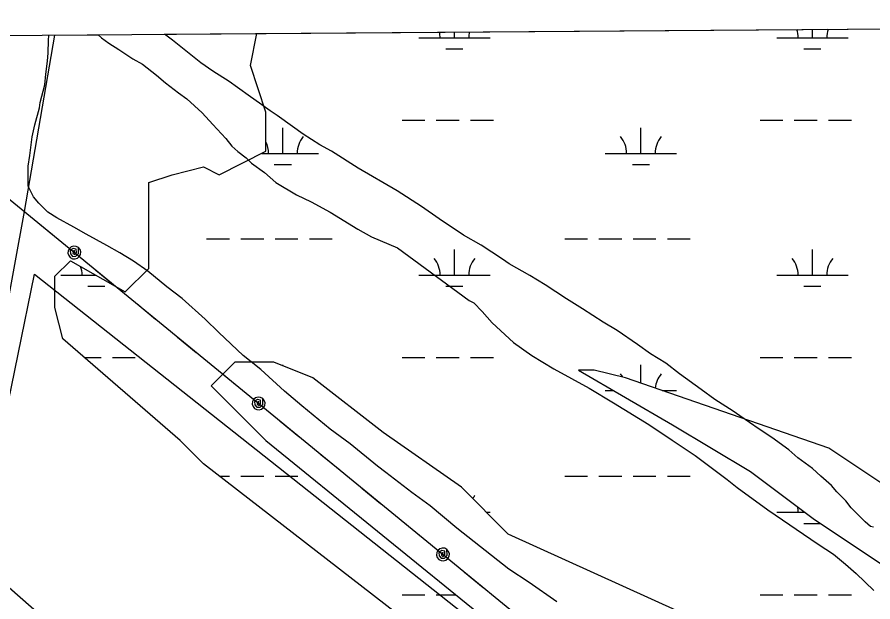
# Model space of a CAD drawing. Extents: x 3535183 to 3573198, y 534952 to 560562.
# Drawn here: x 3567506 to 3568705, y 557954 to 558775 of the extents above; entities that cross this region are included whole.
import ezdxf

# ---------------------------------------------------------------- set-up
doc = ezdxf.new("R2010")
doc.units = 0
for name, color, linetype in [('V-GRID-FRAM', 7, 'Continuous'), ('V-SITE-VEGE', 7, 'Continuous'), ('V-TOPO-SHOR', 7, 'Continuous'), ('V-UTIL-LINE', 7, 'Continuous'), ('V-WETL-SWMP', 7, 'Continuous')]:
    doc.layers.add(name, color=color, linetype=linetype)

msp = doc.modelspace()

# ---------------------------------------------------------------- linework, layer by layer
at = {"layer": 'V-GRID-FRAM'}
msp.add_lwpolyline([(3539245.8, 558535.3), (3570887.5, 558774.6), (3571033, 540592.1), (3539375.4, 540352.7), (3539245.8, 558535.3)], dxfattribs=at)
at = {"layer": 'V-SITE-VEGE'}
for p, q in [((3567712.1, 558750.6), (3569191.6, 558761.8)), ((3567549.4, 558741.9), (3567550.2, 558749.4)), ((3567550.2, 558749.4), (3567619.1, 558749.9)), ((3567619.1, 558749.9), (3567623.7, 558745.7)), ((3567723.5, 558742.1), (3567712.1, 558750.6)), ((3567549.3, 558724.7), (3567549.4, 558741.9)), ((3567623.7, 558745.7), (3567634.4, 558738)), ((3567634.4, 558738), (3567648.3, 558729.3)), ((3567737.4, 558731.2), (3567723.5, 558742.1)), ((3567548.1, 558712.9), (3567549.3, 558724.7)), ((3567648.3, 558729.3), (3567667.6, 558716.3)), ((3567763.1, 558710.6), (3567737.4, 558731.2)), ((3567545.8, 558694.6), (3567548.1, 558712.9)), ((3567667.6, 558716.3), (3567681.5, 558708.6)), ((3567681.5, 558708.6), (3567700.8, 558693.4)), ((3567780.2, 558698.6), (3567763.1, 558710.6)), ((3567544.7, 558679.5), (3567545.8, 558694.6)), ((3567700.8, 558693.4), (3567713.6, 558682.6)), ((3567802.7, 558684.5), (3567780.2, 558698.6)), ((3567538, 558654.9), (3567544.7, 558679.5)), ((3567713.6, 558682.6), (3567731.8, 558668.5)), ((3567814.5, 558675.8), (3567802.7, 558684.5)), ((3567731.8, 558668.5), (3567743.5, 558659.8)), ((3567832.7, 558662.7), (3567814.5, 558675.8)), ((3567536.9, 558647.3), (3567538, 558654.9)), ((3567743.5, 558659.8), (3567764.9, 558640.2)), ((3567845.5, 558654), (3567832.7, 558662.7)), ((3567860.5, 558643.1), (3567845.5, 558654)), ((3567530.3, 558623.7), (3567536.9, 558647.3)), ((3567870.1, 558636.6), (3567860.5, 558643.1)), ((3567764.9, 558640.2), (3567779.8, 558624)), ((3567891.5, 558621.4), (3567870.1, 558636.6)), ((3567526.9, 558606.5), (3567530.3, 558623.7)), ((3567779.8, 558624), (3567798, 558604.5)), ((3567906.5, 558610.5), (3567891.5, 558621.4)), ((3567523.5, 558580.7), (3567526.9, 558606.5)), ((3567798, 558604.5), (3567806.5, 558593.7)), ((3567930, 558595.3), (3567906.5, 558610.5)), ((3567806.5, 558593.7), (3567815.1, 558586.1)), ((3567946.1, 558586.6), (3567930, 558595.3)), ((3567521.2, 558565.7), (3567523.5, 558580.7)), ((3567815.1, 558586.1), (3567826.8, 558577.4)), ((3567983.6, 558562.6), (3567946.1, 558586.6)), ((3567826.8, 558577.4), (3567834.3, 558569.8)), ((3567834.3, 558569.8), (3567852.5, 558556.7)), ((3567521, 558537.7), (3567521.2, 558565.7)), ((3567852.5, 558556.7), (3567868.5, 558542.6)), ((3568038.2, 558531), (3567983.6, 558562.6)), ((3567528.4, 558522.6), (3567521, 558537.7)), ((3567868.5, 558542.6), (3567897.4, 558525.2)), ((3567535.9, 558513.9), (3567528.4, 558522.6)), ((3567897.4, 558525.2), (3567917.8, 558515.4)), ((3568072.5, 558509.2), (3568038.2, 558531)), ((3567548.7, 558500.9), (3567535.9, 558513.9)), ((3567917.8, 558515.4), (3567944.6, 558501.2)), ((3568097.1, 558491.8), (3568072.5, 558509.2)), ((3567561.5, 558493.3), (3567548.7, 558500.9)), ((3567944.6, 558501.2), (3567983.1, 558477.2)), ((3567585.1, 558480.2), (3567561.5, 558493.3)), ((3568131.3, 558469), (3568097.1, 558491.8)), ((3567602.3, 558470.4), (3567585.1, 558480.2)), ((3567983.1, 558477.2), (3568002.4, 558466.3)), ((3567631.2, 558454.1), (3567602.3, 558470.4)), ((3568002.4, 558466.3), (3568038.9, 558451)), ((3568156, 558454.8), (3568131.3, 558469)), ((3567649.4, 558444.2), (3567631.2, 558454.1)), ((3568038.9, 558451), (3568139.4, 558377.1)), ((3568186, 558435.2), (3568156, 558454.8)), ((3567668.7, 558432.3), (3567649.4, 558444.2)), ((3567689, 558418.1), (3567668.7, 558432.3)), ((3568195.6, 558428.7), (3568186, 558435.2)), ((3568224.5, 558412.3), (3568195.6, 558428.7)), ((3567715.7, 558396.4), (3567689, 558418.1)), ((3568245.9, 558399.3), (3568224.5, 558412.3)), ((3567737.1, 558380.1), (3567715.7, 558396.4)), ((3568275.9, 558379.7), (3568245.9, 558399.3)), ((3567769.2, 558350.8), (3567737.1, 558380.1)), ((3568139.4, 558377.1), (3568145.9, 558373.8)), ((3568298.4, 558365.5), (3568275.9, 558379.7)), ((3568145.9, 558373.8), (3568157.6, 558361.9)), ((3568327.3, 558347), (3568298.4, 558365.5)), ((3568157.6, 558361.9), (3568171.5, 558345.7)), ((3567788.4, 558332.4), (3567769.2, 558350.8)), ((3568171.5, 558345.7), (3568201.4, 558318.5)), ((3568346.6, 558335), (3568327.3, 558347)), ((3567822.6, 558299.9), (3567788.4, 558332.4)), ((3568375.5, 558315.5), (3568346.6, 558335)), ((3568201.4, 558318.5), (3568227.1, 558300.1)), ((3568393.7, 558302.4), (3568375.5, 558315.5)), ((3567847.2, 558280.3), (3567822.6, 558299.9)), ((3568227.1, 558300.1), (3568258.1, 558281.5)), ((3568415.1, 558289.4), (3568393.7, 558302.4)), ((3568258.1, 558281.5), (3568307.4, 558254.3)), ((3568434.3, 558274.1), (3568415.1, 558289.4)), ((3567880.3, 558249.9), (3567847.2, 558280.3)), ((3568464.3, 558252.4), (3568434.3, 558274.1)), ((3567904.9, 558229.3), (3567880.3, 558249.9)), ((3568307.4, 558254.3), (3568341.7, 558233.6)), ((3568483.5, 558238.3), (3568464.3, 558252.4)), ((3568341.7, 558233.6), (3568391, 558203.1)), ((3568509.2, 558221.9), (3568483.5, 558238.3)), ((3567944.5, 558196.7), (3567904.9, 558229.3)), ((3568518.9, 558215.4), (3568509.2, 558221.9)), ((3568545.6, 558196.9), (3568518.9, 558215.4)), ((3567972.3, 558176.1), (3567944.5, 558196.7)), ((3568391, 558203.1), (3568424.1, 558181.3)), ((3568563.8, 558185), (3568545.6, 558196.9)), ((3568587.4, 558167.6), (3568563.8, 558185)), ((3568010.8, 558144.6), (3567972.3, 558176.1)), ((3568424.1, 558181.3), (3568456.2, 558159.6)), ((3568600.2, 558156.7), (3568587.4, 558167.6)), ((3568456.2, 558159.6), (3568501.2, 558125.9)), ((3568620.5, 558141.5), (3568600.2, 558156.7)), ((3568022.5, 558135.9), (3568010.8, 558144.6)), ((3568632.3, 558130.7), (3568620.5, 558141.5)), ((3568058.9, 558107.7), (3568022.5, 558135.9)), ((3568501.2, 558125.9), (3568515.1, 558115)), ((3568647.2, 558117.6), (3568632.3, 558130.7)), ((3568515.1, 558115), (3568557.9, 558083.5)), ((3568654.7, 558109), (3568647.2, 558117.6)), ((3568084.6, 558089.2), (3568058.9, 558107.7)), ((3568667.5, 558096), (3568654.7, 558109)), ((3568122, 558057.7), (3568084.6, 558089.2)), ((3568675, 558086.2), (3568667.5, 558096)), ((3568557.9, 558083.5), (3568628.5, 558035.6)), ((3568694.2, 558066.7), (3568675, 558086.2)), ((3568701.7, 558060.2), (3568694.2, 558066.7)), ((3568194.7, 558000.2), (3568122, 558057.7)), ((3568706, 558059.1), (3568701.7, 558060.2)), ((3568628.5, 558035.6), (3568649.9, 558021.5)), ((3568649.9, 558021.5), (3568667, 558007.4)), ((3568667, 558007.4), (3568682, 557994.3)), ((3568223.6, 557981.6), (3568194.7, 558000.2)), ((3568682, 557994.3), (3568706.6, 557970.5)), ((3568262.1, 557954.5), (3568223.6, 557981.6))]:
    msp.add_line(p, q, dxfattribs=at)
msp.add_lwpolyline([(3568504.5, 557642.7), (3568630.1, 557530.7), (3568631.3, 557508.4), (3568627, 557491.8), (3568503.8, 557349.7), (3568404.3, 557224.1), (3568379.3, 557220.1), (3568357.2, 557234.2), (3568296.4, 557281.8), (3567947.3, 557575.9), (3567455, 558008.1), (3567461, 558077.6), (3567530.2, 558413.9)], close=True, dxfattribs=at)
at = {"layer": 'V-TOPO-SHOR'}
msp.add_lwpolyline([(3567421.3, 558012.3), (3567430.9, 558030.3), (3567458.4, 558189.3), (3567516, 558501.8), (3567558.5, 558749.5)], dxfattribs=at)
at = {"layer": 'V-UTIL-LINE'}
for points in [[(3567213.8, 558749.3), (3570902.8, 555726)], [(3567529.4, 558490.7), (3567555.7, 558469.1)], [(3567585.9, 558444.4), (3567586.1, 558447.3), (3567584.1, 558446.1), (3567583.9, 558443.3), (3567586.4, 558441.8), (3567588.7, 558444.3), (3567588.3, 558449), (3567584.2, 558450), (3567580.2, 558447.2), (3567580.4, 558442.7), (3567583.2, 558439.1), (3567588, 558439.2), (3567591.8, 558443.2), (3567591.6, 558451.4), (3567588.5, 558453), (3567585, 558453.4), (3567581.6, 558452.3), (3567578.9, 558450.1), (3567577.3, 558447), (3567576.9, 558443.5), (3567577.9, 558440.2), (3567580.2, 558437.4), (3567583.3, 558435.8), (3567586.8, 558435.4), (3567590.1, 558436.5), (3567592.8, 558438.7), (3567594.5, 558441.8), (3567594.8, 558445.3), (3567593.8, 558448.6), (3567591.6, 558451.4)], [(3567616, 558419.7), (3567642.3, 558398.1)], [(3567673.3, 558372.8), (3567699.6, 558351.2)], [(3567730.5, 558325.9), (3567756.8, 558304.3)], [(3567787.7, 558279), (3567814, 558257.4)], [(3567844.2, 558232.7), (3567844.4, 558235.6), (3567842.4, 558234.4), (3567842.3, 558231.6), (3567844.7, 558230), (3567847, 558232.6), (3567846.6, 558237.2), (3567842.5, 558238.3), (3567838.5, 558235.5), (3567838.8, 558230.9), (3567841.5, 558227.4), (3567846.4, 558227.4), (3567850.1, 558231.5), (3567849.9, 558239.6), (3567846.8, 558241.3), (3567843.3, 558241.6), (3567839.9, 558240.6), (3567837.2, 558238.4), (3567835.6, 558235.3), (3567835.2, 558231.8), (3567836.3, 558228.4), (3567838.5, 558225.7), (3567841.6, 558224.1), (3567845.1, 558223.7), (3567848.4, 558224.7), (3567851.2, 558227), (3567852.8, 558230.1), (3567853.1, 558233.6), (3567852.1, 558236.9), (3567849.9, 558239.6)], [(3567874.4, 558208), (3567900.7, 558186.4)], [(3567931.6, 558161.1), (3567957.9, 558139.5)], [(3567988.8, 558114.2), (3568015.1, 558092.6)], [(3568046.1, 558067.2), (3568072.4, 558045.7)], [(3568102.5, 558021), (3568102.8, 558023.8), (3568100.7, 558022.7), (3568100.6, 558019.9), (3568103, 558018.3), (3568105.3, 558020.8), (3568105, 558025.5), (3568100.8, 558026.6), (3568096.9, 558023.8), (3568097.1, 558019.2), (3568099.9, 558015.7), (3568104.7, 558015.7), (3568108.4, 558019.8), (3568108.2, 558027.9), (3568105.1, 558029.6), (3568101.6, 558029.9), (3568098.3, 558028.9), (3568095.6, 558026.7), (3568093.9, 558023.6), (3568093.6, 558020.1), (3568094.6, 558016.7), (3568096.8, 558014), (3568099.9, 558012.4), (3568103.4, 558012), (3568106.8, 558013), (3568109.5, 558015.3), (3568111.1, 558018.4), (3568111.5, 558021.9), (3568110.5, 558025.2), (3568108.2, 558027.9)], [(3568132.7, 557996.2), (3568159, 557974.7)]]:
    msp.add_lwpolyline(points, dxfattribs=at)
at = {"layer": 'V-WETL-SWMP'}
for p, q in [((3567841.5, 558751.6), (3569282.2, 558762.5)), ((3567832.6, 558706.9), (3567841.5, 558751.6)), ((3568118.6, 558745.4), (3568118.6, 558753.7)), ((3568620.5, 558745.4), (3568620.5, 558757.5)), ((3568068.6, 558745.4), (3568168.6, 558745.4)), ((3568570.5, 558745.4), (3568670.5, 558745.4)), ((3568106.6, 558730), (3568130.6, 558730)), ((3568608.5, 558730), (3568632.5, 558730)), ((3567854.5, 558641.2), (3567832.6, 558706.9)), ((3567854.5, 558586.4), (3567854.5, 558641.2)), ((3568045.2, 558630), (3568077.2, 558630)), ((3568093.2, 558630), (3568125.2, 558630)), ((3568141.2, 558630), (3568173.2, 558630)), ((3568547.1, 558630), (3568579.1, 558630)), ((3568595.1, 558630), (3568627.1, 558630)), ((3568643.1, 558630), (3568675.1, 558630)), ((3567878.1, 558583.5), (3567878.1, 558619.5)), ((3568380.1, 558583.5), (3568380.1, 558619.5)), ((3567788.8, 558553.5), (3567854.5, 558586.4)), ((3567848.8, 558583.5), (3567928.1, 558583.5)), ((3568330.1, 558583.5), (3568430.1, 558583.5)), ((3567723, 558553.5), (3567766.9, 558564.5)), ((3567766.9, 558564.5), (3567788.8, 558553.5)), ((3567866.1, 558568.1), (3567890.1, 558568.1)), ((3568368.1, 558568.1), (3568392.1, 558568.1)), ((3567690.2, 558542.6), (3567723, 558553.5)), ((3567690.2, 558465.9), (3567690.2, 558542.6)), ((3567690.2, 558422.1), (3567690.2, 558465.9)), ((3567771.3, 558463.5), (3567803.3, 558463.5)), ((3567819.3, 558463.5), (3567851.3, 558463.5)), ((3567867.3, 558463.5), (3567899.3, 558463.5)), ((3567915.3, 558463.5), (3567947.3, 558463.5)), ((3568273.2, 558463.5), (3568305.2, 558463.5)), ((3568321.2, 558463.5), (3568353.2, 558463.5)), ((3568369.2, 558463.5), (3568401.2, 558463.5)), ((3568417.2, 558463.5), (3568449.2, 558463.5)), ((3568118.6, 558412.7), (3568118.6, 558448.7)), ((3568620.5, 558412.7), (3568620.5, 558448.7)), ((3567558.7, 558411.1), (3567580.6, 558433)), ((3567580.6, 558433), (3567657.3, 558389.2)), ((3567566.7, 558412.7), (3567616.1, 558412.7)), ((3567657.3, 558389.2), (3567690.2, 558422.1)), ((3568068.6, 558412.7), (3568168.6, 558412.7)), ((3568570.5, 558412.7), (3568670.5, 558412.7)), ((3567558.7, 558367.3), (3567558.7, 558411.1)), ((3567604.7, 558397.3), (3567628.7, 558397.3)), ((3568106.6, 558397.3), (3568130.6, 558397.3)), ((3568608.5, 558397.3), (3568632.5, 558397.3)), ((3567569.6, 558323.5), (3567558.7, 558367.3)), ((3567734, 558181), (3567569.6, 558323.5)), ((3567599.8, 558297.3), (3567623.3, 558297.3)), ((3567639.3, 558297.3), (3567671.3, 558297.3)), ((3568045.2, 558297.3), (3568077.2, 558297.3)), ((3568093.2, 558297.3), (3568125.2, 558297.3)), ((3568141.2, 558297.3), (3568173.2, 558297.3)), ((3568547.1, 558297.3), (3568579.1, 558297.3)), ((3568595.1, 558297.3), (3568627.1, 558297.3)), ((3568643.1, 558297.3), (3568675.1, 558297.3)), ((3567810.7, 558290.6), (3567777.8, 558257.7)), ((3567865.5, 558290.6), (3567810.7, 558290.6)), ((3567920.2, 558268.7), (3567865.5, 558290.6)), ((3567878.1, 558285.5), (3567878.1, 558286.9)), ((3568380.1, 558261.2), (3568380.1, 558286.9)), ((3568018.8, 558192), (3567920.2, 558268.7)), ((3568314.7, 558279.6), (3568292.7, 558279.6)), ((3568292.7, 558279.6), (3568424.2, 558202.9)), ((3568358.5, 558268.7), (3568314.7, 558279.6)), ((3568643.3, 558170.1), (3568358.5, 558268.7)), ((3567777.8, 558257.7), (3567854.5, 558181)), ((3568330.1, 558250.9), (3568342.1, 558250.9)), ((3568409.9, 558250.9), (3568430.1, 558250.9)), ((3568368.1, 558235.4), (3568368.5, 558235.4)), ((3568424.2, 558202.9), (3568533.8, 558137.2)), ((3568128.4, 558115.3), (3568018.8, 558192)), ((3567766.9, 558148.2), (3567734, 558181)), ((3567854.5, 558181), (3568555.7, 557611.3)), ((3568741.9, 558104.3), (3568643.3, 558170.1)), ((3568544.7, 557545.6), (3567766.9, 558148.2)), ((3568533.8, 558137.2), (3568621.4, 558071.5)), ((3567789.3, 558130.8), (3567803.3, 558130.8)), ((3567819.3, 558130.8), (3567851.3, 558130.8)), ((3567867.3, 558130.8), (3567899.3, 558130.8)), ((3567915.3, 558130.8), (3567916.3, 558130.8)), ((3568273.2, 558130.8), (3568305.2, 558130.8)), ((3568321.2, 558130.8), (3568353.2, 558130.8)), ((3568369.2, 558130.8), (3568401.2, 558130.8)), ((3568417.2, 558130.8), (3568449.2, 558130.8)), ((3568194.1, 558049.6), (3568128.4, 558115.3)), ((3568163.6, 558080.1), (3568168.6, 558080.1)), ((3568570.5, 558080.1), (3568610, 558080.1)), ((3568608.5, 558064.6), (3568631.7, 558064.6)), ((3568621.4, 558071.5), (3568720, 558005.7)), ((3568435.2, 557940), (3568194.1, 558049.6)), ((3568045.2, 557964.6), (3568077.2, 557964.6)), ((3568093.2, 557964.6), (3568120.9, 557964.6)), ((3568547.1, 557964.6), (3568579.1, 557964.6)), ((3568595.1, 557964.6), (3568627.1, 557964.6)), ((3568643.1, 557964.6), (3568675.1, 557964.6))]:
    msp.add_line(p, q, dxfattribs=at)
for centre, start, end in [((3568063.4, 558745.9), 359.2282, 12.5471), ((3568173.9, 558745.9), 166.9265, 180.7718), ((3568565.3, 558745.9), 359.2282, 18.9484), ((3568675.8, 558745.9), 160.4796, 180.7718), ((3567933.4, 558584), 139.2282, 180.7718), ((3568324.8, 558584), 359.2282, 40.7718), ((3568435.3, 558584), 139.2282, 180.7718), ((3567822.9, 558584), 359.2282, 26.2872), ((3567561.5, 558413.2), 359.2282, 19.501), ((3568063.4, 558413.2), 359.2282, 40.7718), ((3568173.9, 558413.2), 139.2282, 180.7718), ((3568565.3, 558413.2), 359.2282, 40.7718), ((3568675.8, 558413.2), 139.2282, 180.7718), ((3567933.4, 558251.3), 139.2282, 139.6455), ((3568324.8, 558251.3), 31.11, 40.7718), ((3568435.3, 558251.3), 139.2282, 175.2692), ((3568173.9, 558080.5), 139.2282, 147.3824), ((3568565.3, 558080.5), 359.2282, 11.7326)]:
    msp.add_arc(centre, 35.2, start, end, dxfattribs=at)

doc.saveas('drawing.dxf')
